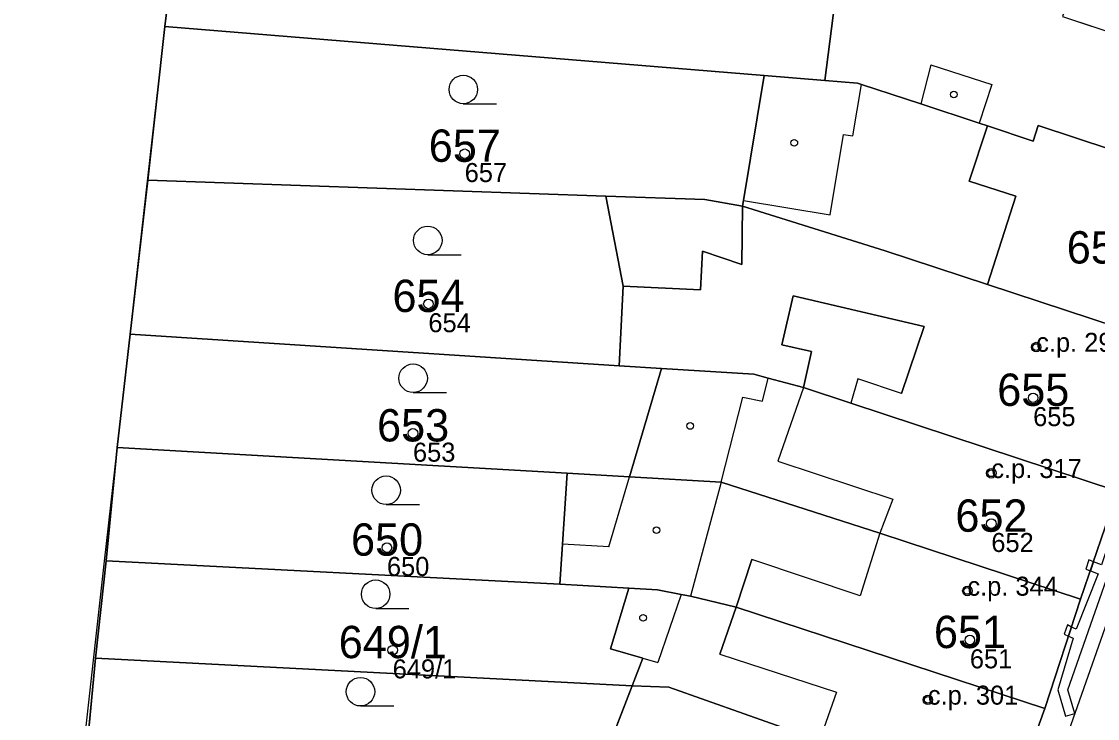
# Model space of a CAD drawing. Extents: x -603967 to -594699, y -1179315 to -1165625.
# Drawn here: x -598530.2 to -598473.6, y -1172431.4 to -1172394.7 of the extents above; entities that cross this region are included whole.
import ezdxf

# ---------------------------------------------------------------- set-up
doc = ezdxf.new("R2010")
doc.units = 0
for name, color, linetype in [('Definiční body', 7, 'Continuous'), ('Hranice parcel', 7, 'Continuous'), ('Parcelní čísla', 7, 'Continuous'), ('Polygon budovy', 7, 'Continuous'), ('Polygon ku', 7, 'Continuous'), ('Polygon parcely', 7, 'Continuous'), ('Vnitřní kresba', 7, 'Continuous'), ('Věcná břemena k části', 7, 'Continuous'), ('Značky budov', 7, 'Continuous'), ('Značky kultur', 7, 'Continuous')]:
    doc.layers.add(name, color=color, linetype=linetype)

msp = doc.modelspace()

# ---------------------------------------------------------------- linework, layer by layer
at = {"layer": 'Definiční body'}
for centre in [(-598506.88, -1172401.67994), (-598508.79, -1172409.57994), (-598476.81, -1172411.84994), (-598476.97, -1172414.51994), (-598509.6, -1172416.38994), (-598479.17, -1172418.48994), (-598479.17, -1172421.13994), (-598510.97, -1172422.39994), (-598480.43, -1172424.67994), (-598480.3, -1172427.25994), (-598510.67, -1172427.78994), (-598482.51, -1172430.40994)]:
    msp.add_circle(centre, 0.25, dxfattribs=at)
at = {"layer": 'Hranice parcel'}
for p, q in [((-598522.65, -1172394.99), (-598520.9, -1172380.64)), ((-598523.55, -1172403.07), (-598522.65, -1172394.99)), ((-598522.65, -1172394.99), (-598491.12, -1172397.56)), ((-598491.12, -1172397.56), (-598487.93, -1172397.82)), ((-598487.93, -1172397.82), (-598486.21, -1172397.96)), ((-598524.48, -1172411.17), (-598523.55, -1172403.07)), ((-598499.46, -1172403.91), (-598523.55, -1172403.07)), ((-598525.16, -1172417.14), (-598524.48, -1172411.17)), ((-598498.75, -1172412.83), (-598524.48, -1172411.17)), ((-598496.53, -1172412.97), (-598498.75, -1172412.83)), ((-598496.53, -1172412.97), (-598498.21, -1172418.68)), ((-598491.67, -1172413.28), (-598496.53, -1172412.97)), ((-598525.75, -1172423.1), (-598525.16, -1172417.14)), ((-598501.49, -1172418.49), (-598525.16, -1172417.14)), ((-598498.21, -1172418.68), (-598501.49, -1172418.49)), ((-598493.39, -1172418.96), (-598498.21, -1172418.68)), ((-598474.47, -1172425.11), (-598472.54, -1172419.43)), ((-598526.31, -1172428.21), (-598525.75, -1172423.1)), ((-598501.87, -1172424.33), (-598525.75, -1172423.1)), ((-598498.24, -1172424.53), (-598501.87, -1172424.33)), ((-598476.35, -1172430.86), (-598474.47, -1172425.11)), ((-598526.8, -1172433.44), (-598526.31, -1172428.21)), ((-598526.31, -1172428.21), (-598498.07, -1172429.67)), ((-598497.51, -1172428.22), (-598498.07, -1172429.67)), ((-598498.07, -1172429.67), (-598499.8, -1172434.16)), ((-598478.05, -1172435.57), (-598476.35, -1172430.86))]:
    msp.add_line(p, q, dxfattribs=at)
for points in [[(-598521.04, -1172380.63), (-598525.85, -1172423.11), (-598529.63, -1172457.18), (-598532.11, -1172480.33), (-598537.26, -1172527.7), (-598542.15, -1172578.52), (-598548.53, -1172637.72), (-598559.49, -1172737.42)], [(-598487.93, -1172397.82), (-598486.63, -1172387.69), (-598485.51, -1172387.82), (-598485.1, -1172384.33)], [(-598491.12, -1172397.56), (-598492.21, -1172404.14), (-598492.26, -1172404.44)], [(-598486.21, -1172397.96), (-598486.01, -1172398.03), (-598482.88, -1172399.06)], [(-598482.88, -1172399.06), (-598479.81, -1172400.08), (-598479.37, -1172400.22), (-598476.97, -1172401.02), (-598476.71, -1172400.19), (-598466.99, -1172403.4)], [(-598498.75, -1172412.83), (-598498.54, -1172408.64), (-598499.46, -1172403.91)], [(-598492.26, -1172404.44), (-598494.24, -1172404.09), (-598499.46, -1172403.91)], [(-598469.78, -1172411.72), (-598479.37, -1172408.56), (-598484.75, -1172406.79), (-598492.26, -1172404.44)], [(-598489.06, -1172413.98), (-598490.92, -1172413.48), (-598491.67, -1172413.28)], [(-598472.54, -1172419.43), (-598486.57, -1172414.8), (-598489.06, -1172413.98)], [(-598501.87, -1172424.33), (-598501.73, -1172422.22), (-598501.49, -1172418.49)], [(-598474.47, -1172425.11), (-598485.03, -1172421.64), (-598493.39, -1172418.96)], [(-598498.24, -1172424.53), (-598499.21, -1172427.72), (-598497.51, -1172428.22)], [(-598476.35, -1172430.86), (-598492.6, -1172425.53), (-598495, -1172424.95), (-598495.49, -1172424.86), (-598496.73, -1172424.62), (-598498.24, -1172424.53)], [(-598498.07, -1172429.67), (-598496.13, -1172429.74), (-598488.21, -1172432.55), (-598478.05, -1172435.57)]]:
    msp.add_lwpolyline(points, dxfattribs=at)
at = {"layer": 'Polygon budovy'}
for points in [[(-598485.51, -1172387.82), (-598482.25, -1172388.2), (-598481.81, -1172386.82), (-598478.94, -1172387.74), (-598479.39, -1172389.15), (-598476.57, -1172390.12), (-598476.28, -1172389.37), (-598473.86, -1172390.15), (-598475.42, -1172394.46), (-598465.01, -1172397.9), (-598462.73, -1172391.11), (-598478.87, -1172385.5), (-598481.71, -1172384.51), (-598485.1, -1172384.33)], [(-598466.99, -1172403.4), (-598476.71, -1172400.19), (-598476.97, -1172401.02), (-598479.37, -1172400.22), (-598480.33, -1172403.13), (-598477.88, -1172403.91), (-598479.37, -1172408.56), (-598469.78, -1172411.72), (-598467.98, -1172406.44), (-598467.29, -1172404.22)], [(-598498.54, -1172408.64), (-598498.75, -1172412.83), (-598496.53, -1172412.97), (-598491.67, -1172413.28), (-598490.92, -1172413.48), (-598489.06, -1172413.98), (-598488.64, -1172412.09), (-598490.19, -1172411.74), (-598489.6, -1172409.16), (-598482.71, -1172410.76), (-598483.89, -1172414.3), (-598486.2, -1172413.52), (-598486.57, -1172414.8), (-598472.54, -1172419.43), (-598469.78, -1172411.72), (-598479.37, -1172408.56), (-598484.75, -1172406.79), (-598492.26, -1172404.44), (-598492.3, -1172407.51), (-598494.37, -1172406.81), (-598494.47, -1172408.84)], [(-598486.57, -1172414.8), (-598489.06, -1172413.98), (-598490.4, -1172417.86), (-598484.36, -1172419.85), (-598485.03, -1172421.64), (-598474.47, -1172425.11), (-598472.54, -1172419.43)], [(-598485.03, -1172421.64), (-598486.07, -1172424.94), (-598491.77, -1172423.02), (-598492.6, -1172425.53), (-598476.35, -1172430.86), (-598474.47, -1172425.11)], [(-598493.45, -1172428), (-598487.31, -1172430.01), (-598488.21, -1172432.55), (-598478.05, -1172435.57), (-598476.35, -1172430.86), (-598492.6, -1172425.53)]]:
    msp.add_lwpolyline(points, close=True, dxfattribs=at)
at = {"layer": 'Polygon ku'}
msp.add_lwpolyline([(-598491.5, -1172077.55), (-598497.65, -1172116.62), (-598498.41, -1172121.41), (-598506.46, -1172165.08), (-598504.99, -1172168.27), (-598501.82, -1172175.18), (-598501.14, -1172176.66), (-598500.47, -1172178.12), (-598499.4, -1172180.46), (-598499.66, -1172182.81), (-598507.95, -1172257.77), (-598516.35, -1172337.25), (-598521.04, -1172380.63), (-598525.85, -1172423.11), (-598529.63, -1172457.18), (-598532.11, -1172480.33), (-598537.26, -1172527.7), (-598542.15, -1172578.52), (-598548.53, -1172637.72), (-598559.49, -1172737.42)], dxfattribs=at)
at = {"layer": 'Polygon parcely'}
for points in [[(-598507.95, -1172257.77), (-598516.35, -1172337.25), (-598521.04, -1172380.63), (-598525.85, -1172423.11), (-598529.63, -1172457.18), (-598532.11, -1172480.33), (-598537.26, -1172527.7), (-598542.15, -1172578.52), (-598548.53, -1172637.72), (-598559.49, -1172737.42)], [(-598531.95, -1172480.52), (-598530.9, -1172470.74), (-598529.54, -1172457.4), (-598528.8, -1172451.46), (-598527.76, -1172441.57), (-598526.8, -1172433.44), (-598526.31, -1172428.21), (-598525.75, -1172423.1), (-598525.16, -1172417.14), (-598524.48, -1172411.17), (-598523.55, -1172403.07), (-598522.65, -1172394.99), (-598520.9, -1172380.64), (-598520.06, -1172373.1), (-598519.35, -1172366.72), (-598518.21, -1172356.39), (-598517.2, -1172346.94), (-598516.34, -1172338.68)], [(-598467.29, -1172404.22), (-598467.98, -1172406.44), (-598469.78, -1172411.72), (-598472.54, -1172419.43), (-598474.47, -1172425.11), (-598476.35, -1172430.86), (-598478.05, -1172435.57), (-598479.65, -1172440.31), (-598482.19, -1172447.63), (-598485.4, -1172457.62), (-598487.14, -1172462.69), (-598489.97, -1172475.04)]]:
    msp.add_lwpolyline(points, dxfattribs=at)
for points in [[(-598487.93, -1172397.82), (-598486.63, -1172387.69), (-598485.51, -1172387.82), (-598485.1, -1172384.33), (-598520.9, -1172380.64), (-598522.65, -1172394.99), (-598491.12, -1172397.56)], [(-598482.88, -1172399.06), (-598479.81, -1172400.08), (-598479.37, -1172400.22), (-598476.97, -1172401.02), (-598476.71, -1172400.19), (-598466.99, -1172403.4), (-598465.01, -1172397.9), (-598462.73, -1172391.11), (-598478.87, -1172385.5), (-598481.71, -1172384.51), (-598485.1, -1172384.33), (-598485.51, -1172387.82), (-598486.63, -1172387.69), (-598487.93, -1172397.82), (-598486.21, -1172397.96), (-598486.01, -1172398.03)], [(-598522.65, -1172394.99), (-598523.55, -1172403.07), (-598499.46, -1172403.91), (-598494.24, -1172404.09), (-598492.26, -1172404.44), (-598492.21, -1172404.14), (-598491.12, -1172397.56)], [(-598487.93, -1172397.82), (-598491.12, -1172397.56), (-598492.21, -1172404.14), (-598492.26, -1172404.44), (-598484.75, -1172406.79), (-598479.37, -1172408.56), (-598469.78, -1172411.72), (-598467.98, -1172406.44), (-598467.29, -1172404.22), (-598466.99, -1172403.4), (-598476.71, -1172400.19), (-598476.97, -1172401.02), (-598479.37, -1172400.22), (-598479.81, -1172400.08), (-598482.88, -1172399.06), (-598486.01, -1172398.03), (-598486.21, -1172397.96)], [(-598498.54, -1172408.64), (-598499.46, -1172403.91), (-598523.55, -1172403.07), (-598524.48, -1172411.17), (-598498.75, -1172412.83)], [(-598479.37, -1172408.56), (-598484.75, -1172406.79), (-598492.26, -1172404.44), (-598494.24, -1172404.09), (-598499.46, -1172403.91), (-598498.54, -1172408.64), (-598498.75, -1172412.83), (-598496.53, -1172412.97), (-598491.67, -1172413.28), (-598490.92, -1172413.48), (-598489.06, -1172413.98), (-598486.57, -1172414.8), (-598472.54, -1172419.43), (-598469.78, -1172411.72)], [(-598524.48, -1172411.17), (-598525.16, -1172417.14), (-598501.49, -1172418.49), (-598498.21, -1172418.68), (-598496.53, -1172412.97), (-598498.75, -1172412.83)], [(-598490.92, -1172413.48), (-598491.67, -1172413.28), (-598496.53, -1172412.97), (-598498.21, -1172418.68), (-598493.39, -1172418.96), (-598485.03, -1172421.64), (-598474.47, -1172425.11), (-598472.54, -1172419.43), (-598486.57, -1172414.8), (-598489.06, -1172413.98)], [(-598501.73, -1172422.22), (-598501.49, -1172418.49), (-598525.16, -1172417.14), (-598525.75, -1172423.1), (-598501.87, -1172424.33)], [(-598498.21, -1172418.68), (-598501.49, -1172418.49), (-598501.73, -1172422.22), (-598501.87, -1172424.33), (-598498.24, -1172424.53), (-598496.73, -1172424.62), (-598495.49, -1172424.86), (-598495, -1172424.95), (-598492.6, -1172425.53), (-598476.35, -1172430.86), (-598474.47, -1172425.11), (-598485.03, -1172421.64), (-598493.39, -1172418.96)], [(-598501.87, -1172424.33), (-598525.75, -1172423.1), (-598526.31, -1172428.21), (-598498.07, -1172429.67), (-598497.51, -1172428.22), (-598499.21, -1172427.72), (-598498.24, -1172424.53)], [(-598495, -1172424.95), (-598495.49, -1172424.86), (-598496.73, -1172424.62), (-598498.24, -1172424.53), (-598499.21, -1172427.72), (-598497.51, -1172428.22), (-598498.07, -1172429.67), (-598496.13, -1172429.74), (-598488.21, -1172432.55), (-598478.05, -1172435.57), (-598476.35, -1172430.86), (-598492.6, -1172425.53)], [(-598499.8, -1172434.16), (-598498.07, -1172429.67), (-598526.31, -1172428.21), (-598526.8, -1172433.44)], [(-598489.76, -1172437.02), (-598479.65, -1172440.31), (-598478.05, -1172435.57), (-598488.21, -1172432.55), (-598496.13, -1172429.74), (-598498.07, -1172429.67), (-598499.8, -1172434.16), (-598497.26, -1172434.58)]]:
    msp.add_lwpolyline(points, close=True, dxfattribs=at)
at = {"layer": 'Vnitřní kresba'}
for p, q in [((-598475.42, -1172394.46), (-598465.01, -1172397.9)), ((-598482.35, -1172397.01), (-598482.88, -1172399.06)), ((-598482.35, -1172397.01), (-598479.14, -1172398.04)), ((-598486.46, -1172400.74), (-598486.01, -1172398.03)), ((-598479.14, -1172398.04), (-598479.81, -1172400.08)), ((-598487.65, -1172404.9), (-598486.95, -1172400.66)), ((-598486.95, -1172400.66), (-598486.46, -1172400.74)), ((-598492.3, -1172407.51), (-598492.26, -1172404.44)), ((-598492.21, -1172404.14), (-598487.65, -1172404.9)), ((-598494.47, -1172408.84), (-598494.37, -1172406.81)), ((-598494.37, -1172406.81), (-598492.3, -1172407.51)), ((-598498.54, -1172408.64), (-598494.47, -1172408.84)), ((-598489.6, -1172409.16), (-598490.19, -1172411.74)), ((-598482.71, -1172410.76), (-598489.6, -1172409.16)), ((-598483.89, -1172414.3), (-598482.71, -1172410.76)), ((-598490.19, -1172411.74), (-598488.64, -1172412.09)), ((-598488.64, -1172412.09), (-598489.06, -1172413.98)), ((-598468.11, -1172412.14), (-598480.77, -1172448.13)), ((-598491.21, -1172414.7), (-598490.92, -1172413.48)), ((-598486.2, -1172413.52), (-598486.57, -1172414.8)), ((-598483.89, -1172414.3), (-598486.2, -1172413.52)), ((-598489.06, -1172413.98), (-598490.4, -1172417.86)), ((-598493.39, -1172418.96), (-598492.24, -1172414.48)), ((-598492.24, -1172414.48), (-598491.21, -1172414.7)), ((-598490.4, -1172417.86), (-598484.36, -1172419.85)), ((-598499.29, -1172422.35), (-598498.21, -1172418.68)), ((-598493.39, -1172418.96), (-598495, -1172424.95)), ((-598484.36, -1172419.85), (-598485.03, -1172421.64)), ((-598485.03, -1172421.64), (-598486.07, -1172424.94)), ((-598499.29, -1172422.35), (-598501.73, -1172422.22)), ((-598492.6, -1172425.53), (-598491.77, -1172423.02)), ((-598486.07, -1172424.94), (-598491.77, -1172423.02)), ((-598495.49, -1172424.86), (-598496.72, -1172428.45)), ((-598493.45, -1172428), (-598492.6, -1172425.53)), ((-598497.51, -1172428.22), (-598496.72, -1172428.45)), ((-598493.45, -1172428), (-598487.31, -1172430.01)), ((-598487.31, -1172430.01), (-598488.21, -1172432.55))]:
    msp.add_line(p, q, dxfattribs=at)
msp.add_lwpolyline([(-598479.37, -1172408.56), (-598477.88, -1172403.91), (-598480.33, -1172403.13), (-598479.37, -1172400.22)], dxfattribs=at)
at = {"layer": 'Věcná břemena k části'}
for points in [[(-598470.98, -1172415.07), (-598471.15, -1172415.55), (-598470.84, -1172415.71), (-598473.37, -1172423.31), (-598473.8, -1172423.15), (-598473.96, -1172423.62), (-598473.55, -1172423.78), (-598474.7, -1172426.69), (-598474.95, -1172426.58), (-598475.11, -1172427.06), (-598474.87, -1172427.17), (-598475.67, -1172429.88), (-598475.26, -1172431.27), (-598474.78, -1172431.13), (-598475.15, -1172429.88), (-598472.99, -1172423.73), (-598470.22, -1172415.45)], [(-598473.96, -1172423.62), (-598473.8, -1172423.15), (-598474.04, -1172423.05), (-598474.2, -1172423.53)], [(-598475.11, -1172427.06), (-598474.95, -1172426.58), (-598475.17, -1172426.47), (-598475.33, -1172426.95)]]:
    msp.add_lwpolyline(points, close=True, dxfattribs=at)
at = {"layer": 'Značky budov'}
for centre in [(-598481.1468, -1172398.55916), (-598489.5368, -1172401.10916), (-598476.8168, -1172411.84916), (-598495.0168, -1172415.99916), (-598479.1768, -1172418.48916), (-598496.7868, -1172421.47916), (-598480.4368, -1172424.67916), (-598497.4968, -1172426.08916), (-598482.5168, -1172430.40916)]:
    msp.add_circle(centre, 0.175, dxfattribs=at)
at = {"layer": 'Značky kultur'}
for p, q in [((-598506.953, -1172399.05), (-598505.203, -1172399.05)), ((-598508.823, -1172406.99), (-598507.073, -1172406.99)), ((-598509.593, -1172414.24), (-598507.843, -1172414.24)), ((-598511.013, -1172420.13), (-598509.263, -1172420.13)), ((-598511.563, -1172425.6), (-598509.813, -1172425.6)), ((-598512.363, -1172430.73), (-598510.613, -1172430.73))]:
    msp.add_line(p, q, dxfattribs=at)
for centre in [(-598506.95286, -1172398.29981), (-598508.82286, -1172406.23981), (-598509.59286, -1172413.48981), (-598511.01286, -1172419.37981), (-598511.56286, -1172424.84981), (-598512.36286, -1172429.97981)]:
    msp.add_circle(centre, 0.75, dxfattribs=at)

# ---------------------------------------------------------------- texts
at = {"layer": 'Definiční body'}
for s, p in [('657', (-598506.88, -1172403.169)), ('654', (-598508.79, -1172411.069)), ('c.p. 299', (-598476.81, -1172412.1)), ('655', (-598476.97, -1172416.009)), ('653', (-598509.6, -1172417.879)), ('c.p. 317', (-598479.17, -1172418.74)), ('652', (-598479.17, -1172422.629)), ('650', (-598510.97, -1172423.889)), ('c.p. 344', (-598480.43, -1172424.93)), ('651', (-598480.3, -1172428.749)), ('649/1', (-598510.67, -1172429.279)), ('c.p. 301', (-598482.51, -1172430.66))]:
    msp.add_text(s, height=0.999996, dxfattribs=at).set_placement(p)
at = {"layer": 'Parcelní čísla'}
for s, p in [('657', (-598508.77, -1172402.105)), ('656', (-598475.2, -1172407.455)), ('654', (-598510.68, -1172410.005)), ('655', (-598478.86, -1172414.945)), ('653', (-598511.49, -1172416.815)), ('652', (-598481.06, -1172421.565)), ('650', (-598512.86, -1172422.825)), ('651', (-598482.19, -1172427.685)), ('649/1', (-598513.506, -1172428.215))]:
    msp.add_text(s, height=1.699998, dxfattribs=at).set_placement(p)

doc.saveas('drawing.dxf')
